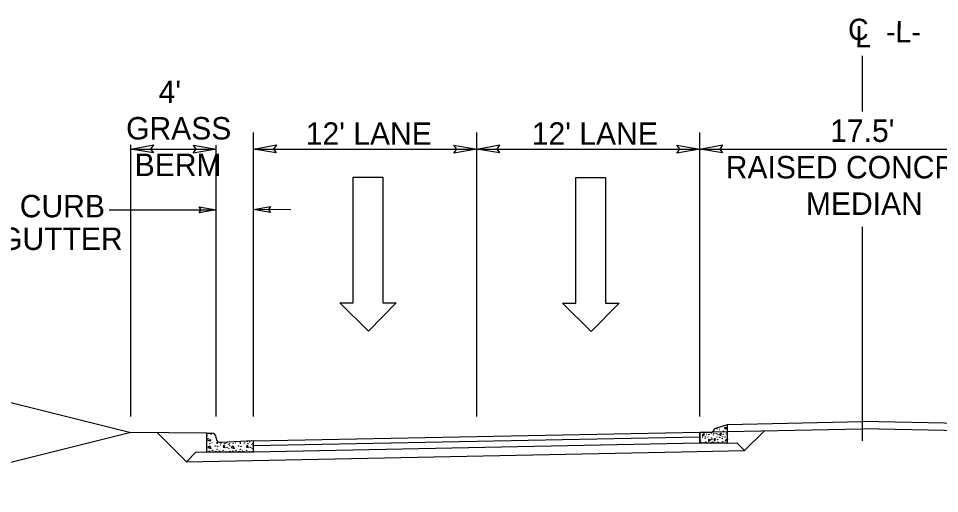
# Model space of a CAD drawing. Extents: x 3025871 to 3026431, y 707165 to 707825.
# Drawn here: x 3026115.18 to 3026164.74, y 707799.56 to 707825.15 of the extents above; entities that cross this region are included whole.
import ezdxf

# ---------------------------------------------------------------- set-up
doc = ezdxf.new("R2010")
doc.units = 0
for name, color, linetype in [('Prop Drainage Structure Junction Box with Manhole CELL', 7, 'Continuous'), ('Prop Drainage Structure Junction Box with Manhole Label', 7, 'Continuous'), ('Prop Drainage Structure Junction Box with Slab Lid TB 840 34 CELL', 7, 'Continuous'), ('Prop Drainage Structure Plot Symbol 50 Scale', 7, 'Continuous'), ('Prop North Arrow for Plan Sheets CELL', 7, 'Continuous'), ('Prop Pavement Schedule Description CELL', 7, 'Continuous'), ('Sheet Data Field CELL', 7, 'Continuous'), ('Sheet Plot Border Inside CELL', 7, 'Continuous'), ('Sheet Typical CELL', 7, 'Continuous'), ('Typical Text Centerline CELL', 7, 'Continuous'), ('Typical Text Grade Point CELL', 7, 'Continuous')]:
    doc.layers.add(name, color=color, linetype=linetype)

msp = doc.modelspace()

# ---------------------------------------------------------------- linework, layer by layer
at = {"layer": 'Prop Drainage Structure Junction Box with Manhole CELL'}
for p, q in [((3026153.335, 707802.281), (3026153.835, 707802.288)), ((3026154.24, 707801.879), (3026153.835, 707802.288)), ((3026124.219, 707801.278), (3026150.838, 707801.811)), ((3026150.838, 707801.811), (3026154.24, 707801.879))]:
    msp.add_line(p, q, dxfattribs=at)
at = {"layer": 'Prop Drainage Structure Junction Box with Manhole Label'}
for p, q in [((3026160.588, 707820.13), (3026160.588, 707823.131)), ((3026160.588, 707802.399), (3026160.588, 707813.919))]:
    msp.add_line(p, q, dxfattribs=at)
at = {"layer": 'Prop Drainage Structure Junction Box with Slab Lid TB 840 34 CELL'}
for p, q in [((3026127.83, 707803.704), (3026127.83, 707819.008)), ((3026139.838, 707803.704), (3026139.838, 707819.008)), ((3026151.838, 707803.704), (3026151.838, 707819.008)), ((3026121.223, 707803.704), (3026121.223, 707818.334)), ((3026121.223, 707818.116), (3026125.823, 707818.116)), ((3026125.823, 707803.704), (3026125.823, 707818.327)), ((3026127.83, 707818.116), (3026193.346, 707818.116)), ((3026120.061, 707814.849), (3026125.823, 707814.849)), ((3026129.83, 707814.849), (3026127.83, 707814.85))]:
    msp.add_line(p, q, dxfattribs=at)
at = {"layer": 'Prop Drainage Structure Plot Symbol 50 Scale'}
for p, q in [((3026152.652, 707803.06), (3026153.338, 707803.289)), ((3026153.338, 707802.289), (3026153.338, 707803.289)), ((3026125.321, 707801.807), (3026125.321, 707802.811)), ((3026125.321, 707802.811), (3026125.582, 707802.811)), ((3026151.837, 707802.873), (3026151.837, 707802.289)), ((3026151.837, 707802.873), (3026152.494, 707802.872)), ((3026151.837, 707802.289), (3026151.837, 707802.866)), ((3026151.991, 707802.74), (3026152.073, 707802.799)), ((3026152.031, 707802.65), (3026151.991, 707802.74)), ((3026152.073, 707802.799), (3026152.031, 707802.65)), ((3026152.588, 707802.966), (3026152.588, 707802.972)), ((3026152.911, 707802.756), (3026152.993, 707802.814)), ((3026152.951, 707802.665), (3026152.911, 707802.756)), ((3026152.993, 707802.814), (3026152.951, 707802.665)), ((3026153.191, 707803.117), (3026153.277, 707803.117)), ((3026153.196, 707803.031), (3026153.191, 707803.117)), ((3026153.277, 707803.117), (3026153.196, 707803.031)), ((3026125.357, 707802.431), (3026125.512, 707802.476)), ((3026125.495, 707802.385), (3026125.357, 707802.431)), ((3026125.512, 707802.476), (3026125.495, 707802.385)), ((3026125.823, 707802.56), (3026125.823, 707802.57)), ((3026127.83, 707802.392), (3026126.073, 707802.319)), ((3026127.83, 707801.807), (3026127.83, 707802.392)), ((3026151.837, 707802.289), (3026153.338, 707802.289)), ((3026152.33, 707802.483), (3026152.403, 707802.469)), ((3026152.366, 707802.36), (3026152.33, 707802.483)), ((3026152.403, 707802.469), (3026152.366, 707802.36)), ((3026152.685, 707802.525), (3026152.595, 707802.476)), ((3026152.595, 707802.476), (3026152.653, 707802.395)), ((3026152.653, 707802.395), (3026152.685, 707802.525)), ((3026153.25, 707802.498), (3026153.322, 707802.485)), ((3026153.286, 707802.376), (3026153.25, 707802.498)), ((3026153.322, 707802.485), (3026153.286, 707802.376)), ((3026125.321, 707801.807), (3026127.83, 707801.807)), ((3026125.484, 707802.111), (3026125.38, 707802.036)), ((3026125.38, 707802.036), (3026125.547, 707801.996)), ((3026125.547, 707801.996), (3026125.484, 707802.111)), ((3026126.228, 707802.168), (3026126.194, 707802.054)), ((3026126.194, 707802.054), (3026126.314, 707802.047)), ((3026126.314, 707802.047), (3026126.228, 707802.168)), ((3026126.737, 707802.111), (3026126.634, 707802.036)), ((3026126.634, 707802.036), (3026126.8, 707801.996)), ((3026126.8, 707801.996), (3026126.737, 707802.111)), ((3026127.481, 707802.168), (3026127.447, 707802.054)), ((3026127.447, 707802.054), (3026127.568, 707802.047)), ((3026127.568, 707802.047), (3026127.481, 707802.168))]:
    msp.add_line(p, q, dxfattribs=at)
for centre, radius in [((3026153.128, 707803.203), 0.00635), ((3026125.334, 707802.7), 0.00805), ((3026125.552, 707802.734), 0.00805), ((3026151.896, 707802.722), 0.00635), ((3026152.064, 707802.853), 0.00635), ((3026152.186, 707802.74), 0.00635), ((3026152.335, 707802.754), 0.00635), ((3026152.452, 707802.758), 0.00635), ((3026152.468, 707802.787), 0.00635), ((3026152.581, 707802.711), 0.00635), ((3026152.603, 707802.81), 0.00635), ((3026152.725, 707802.783), 0.00635), ((3026152.775, 707803.036), 0.00635), ((3026152.793, 707802.873), 0.00635), ((3026152.816, 707802.738), 0.00635), ((3026152.911, 707803.013), 0.00635), ((3026152.983, 707802.869), 0.00635), ((3026153.101, 707802.918), 0.00635), ((3026153.105, 707802.756), 0.00635), ((3026153.254, 707802.769), 0.00635), ((3026153.263, 707802.878), 0.00635), ((3026125.386, 707802.517), 0.00805), ((3026125.483, 707802.243), 0.00805), ((3026125.604, 707802.293), 0.00805), ((3026125.861, 707802.322), 0.00805), ((3026125.879, 707802.271), 0.00805), ((3026126.085, 707802.288), 0.00805), ((3026126.28, 707802.248), 0.00805), ((3026126.377, 707802.291), 0.00805), ((3026126.486, 707802.208), 0.00805), ((3026126.542, 707802.243), 0.00805), ((3026126.737, 707802.243), 0.00805), ((3026126.857, 707802.293), 0.00805), ((3026127.115, 707802.322), 0.00805), ((3026127.132, 707802.271), 0.00805), ((3026127.338, 707802.288), 0.00805), ((3026127.487, 707802.351), 0.00805), ((3026127.533, 707802.248), 0.00805), ((3026127.631, 707802.334), 0.00805), ((3026127.74, 707802.208), 0.00805), ((3026127.796, 707802.243), 0.00805), ((3026151.846, 707802.582), 0.00635), ((3026151.878, 707802.447), 0.00635), ((3026151.892, 707802.325), 0.00635), ((3026151.991, 707802.578), 0.00635), ((3026152.127, 707802.514), 0.00635), ((3026152.14, 707802.609), 0.00635), ((3026152.154, 707802.342), 0.00635), ((3026152.276, 707802.596), 0.00635), ((3026152.298, 707802.383), 0.00635), ((3026152.475, 707802.555), 0.00635), ((3026152.49, 707802.476), 0.00635), ((3026152.49, 707802.322), 0.00635), ((3026152.567, 707802.335), 0.00635), ((3026152.766, 707802.598), 0.00635), ((3026152.798, 707802.462), 0.00635), ((3026152.811, 707802.34), 0.00635), ((3026152.911, 707802.593), 0.00635), ((3026153.046, 707802.53), 0.00635), ((3026153.06, 707802.625), 0.00635), ((3026153.073, 707802.358), 0.00635), ((3026153.196, 707802.611), 0.00635), ((3026153.218, 707802.398), 0.00635), ((3026125.466, 707801.853), 0.00805), ((3026125.638, 707801.893), 0.00805), ((3026125.781, 707802.128), 0.00805), ((3026125.816, 707801.83), 0.00805), ((3026125.873, 707801.945), 0.00805), ((3026125.907, 707802.099), 0.00805), ((3026125.987, 707801.859), 0.00805), ((3026126.056, 707802.185), 0.00805), ((3026126.194, 707801.882), 0.00805), ((3026126.354, 707801.813), 0.00805), ((3026126.406, 707802.048), 0.00805), ((3026126.502, 707802.002), 0.00805), ((3026126.559, 707802.145), 0.00805), ((3026126.565, 707801.836), 0.00805), ((3026126.72, 707801.853), 0.00805), ((3026126.892, 707801.893), 0.00805), ((3026127.035, 707802.128), 0.00805), ((3026127.069, 707801.83), 0.00805), ((3026127.127, 707801.945), 0.00805), ((3026127.161, 707802.099), 0.00805), ((3026127.241, 707801.859), 0.00805), ((3026127.31, 707802.185), 0.00805), ((3026127.447, 707801.882), 0.00805), ((3026127.608, 707801.813), 0.00805), ((3026127.659, 707802.048), 0.00805), ((3026127.756, 707802.002), 0.00805), ((3026127.813, 707802.145), 0.00805), ((3026127.819, 707801.836), 0.00805)]:
    msp.add_circle(centre, radius, dxfattribs=at)
for centre, radius, start, end in [((3026125.582, 707802.57), 0.24, 0, 90), ((3026152.494, 707802.966), 0.0938, 269.9804, 359.9804), ((3026152.682, 707802.971), 0.0938, 108.4154, 179.9804), ((3026126.063, 707802.559), 0.24, 180, 272.3845), ((3026153.304, 707802.295), 0.00635, 25.7388, 152.9419)]:
    msp.add_arc(centre, radius, start, end, dxfattribs=at)
at = {"layer": 'Prop North Arrow for Plan Sheets CELL'}
for p, q in [((3026153.338, 707803.289), (3026160.588, 707803.434)), ((3026167.837, 707803.289), (3026160.588, 707803.434)), ((3026153.338, 707802.903), (3026160.58, 707803.047)), ((3026167.837, 707802.903), (3026160.595, 707803.047))]:
    msp.add_line(p, q, dxfattribs=at)
at = {"layer": 'Prop Pavement Schedule Description CELL'}
for p, q in [((3026127.83, 707802.392), (3026151.837, 707802.873)), ((3026151.838, 707802.873), (3026153.338, 707802.903)), ((3026127.83, 707802.142), (3026151.836, 707802.623)), ((3026127.83, 707801.809), (3026151.834, 707802.289))]:
    msp.add_line(p, q, dxfattribs=at)
at = {"layer": 'Sheet Data Field CELL'}
for p, q in [((3026133.193, 707809.833), (3026133.193, 707816.603)), ((3026133.193, 707816.603), (3026134.789, 707816.603)), ((3026134.789, 707816.603), (3026134.789, 707809.833)), ((3026145.175, 707809.809), (3026145.175, 707816.579)), ((3026145.175, 707816.579), (3026146.771, 707816.579)), ((3026146.771, 707816.579), (3026146.771, 707809.809)), ((3026134.015, 707808.31), (3026132.467, 707809.833)), ((3026132.467, 707809.833), (3026133.193, 707809.833)), ((3026135.514, 707809.833), (3026134.015, 707808.31)), ((3026134.789, 707809.833), (3026135.514, 707809.833)), ((3026145.997, 707808.285), (3026144.449, 707809.809)), ((3026144.449, 707809.809), (3026145.175, 707809.809)), ((3026147.496, 707809.809), (3026145.997, 707808.285)), ((3026146.771, 707809.809), (3026147.496, 707809.809))]:
    msp.add_line(p, q, dxfattribs=at)
at = {"layer": 'Sheet Plot Border Inside CELL'}
msp.add_line((3026124.736, 707801.795), (3026125.321, 707801.807), dxfattribs=at)
at = {"layer": 'Sheet Typical CELL'}
for p, q in [((3026125.321, 707802.811), (3026121.223, 707802.851)), ((3026124.219, 707801.278), (3026122.661, 707802.837)), ((3026154.24, 707801.879), (3026155.314, 707802.942)), ((3026124.736, 707801.795), (3026124.219, 707801.278))]:
    msp.add_line(p, q, dxfattribs=at)
at = {"layer": 'Typical Text Centerline CELL'}
for points in [[(3026122.448, 707817.905), (3026121.223, 707818.116), (3026122.454, 707818.334), (3026122.298, 707818.116)], [(3026124.598, 707818.327), (3026125.823, 707818.116), (3026124.592, 707817.898), (3026124.748, 707818.116)], [(3026129.056, 707817.905), (3026127.831, 707818.116), (3026129.063, 707818.334), (3026128.906, 707818.116)], [(3026138.613, 707818.327), (3026139.838, 707818.116), (3026138.606, 707817.898), (3026138.763, 707818.116)], [(3026141.063, 707817.905), (3026139.838, 707818.116), (3026141.069, 707818.334), (3026140.913, 707818.116)], [(3026150.613, 707818.327), (3026151.838, 707818.116), (3026150.606, 707817.898), (3026150.763, 707818.116)], [(3026153.063, 707817.905), (3026151.838, 707818.116), (3026153.069, 707818.334), (3026152.913, 707818.116)], [(3026124.907, 707815.007), (3026125.826, 707814.849), (3026124.902, 707814.686), (3026125.019, 707814.849)], [(3026128.746, 707814.691), (3026127.827, 707814.85), (3026128.751, 707815.013), (3026128.634, 707814.849)]]:
    msp.add_lwpolyline(points, close=True, dxfattribs=at)
at = {"layer": 'Typical Text Grade Point CELL'}
for p, q in [((3026108.057, 707806.142), (3026121.223, 707802.851)), ((3026121.223, 707802.851), (3026108.057, 707799.56))]:
    msp.add_line(p, q, dxfattribs=at)

# ---------------------------------------------------------------- texts
at = {"layer": 'Prop Drainage Structure Junction Box with Manhole Label'}
msp.add_text('C', height=1.152, dxfattribs=at).set_placement((3026159.814, 707823.981))
for s, height, p in [('-L-', 1.1523, (3026161.853, 707823.862)), ('L', 1.152, (3026160.197, 707823.587))]:
    msp.add_text(s, height=height, rotation=359.9469, dxfattribs=at).set_placement(p)
at = {"layer": 'Prop Drainage Structure Junction Box with Slab Lid TB 840 34 CELL'}
for s, height, p in [("4'", 1.2089, (3026122.727, 707820.592)), ('GRASS', 1.2089, (3026120.976, 707818.628)), ("12' LANE", 1.2089, (3026130.642, 707818.342)), ("12' LANE", 1.2089, (3026142.801, 707818.342)), ("17.5'", 1.2089, (3026158.856, 707818.497)), ('BERM', 1.2089, (3026121.439, 707816.663)), ('RAISED CONCRETE', 1.20892, (3026153.235, 707816.532)), ("2' CURB", 1.2089, (3026113.601, 707814.437)), ('MEDIAN', 1.2089, (3026157.549, 707814.568)), ('& GUTTER', 1.2089, (3026112.616, 707812.68))]:
    msp.add_text(s, height=height, dxfattribs=at).set_placement(p)

doc.saveas('drawing.dxf')
